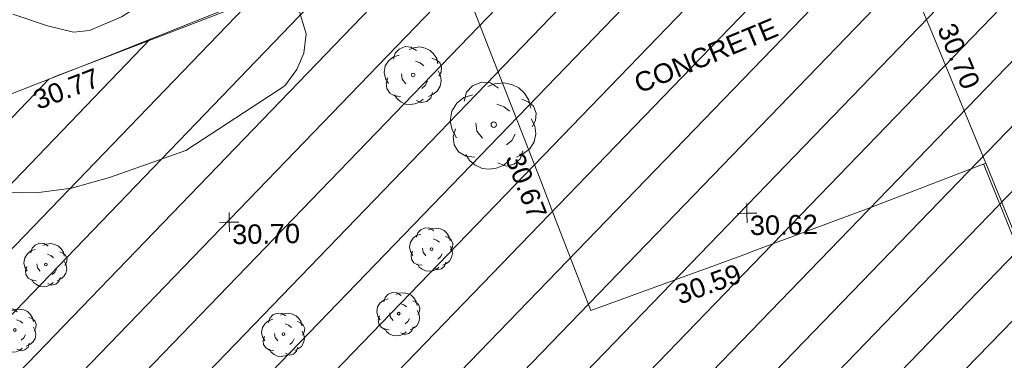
# Model space of a CAD drawing. Header units: millimetres. Extents: x -287732 to 520720, y -103372 to 287754.
# Tile 330 of 380: x 291598 to 310614, y 137088 to 143674. Entities that reach past the tile are written whole.
import ezdxf

# ---------------------------------------------------------------- set-up
doc = ezdxf.new("R2010")
doc.units = ezdxf.units.MM
doc.linetypes.add('IMPORT-HIDDEN2 _3_', pattern=[4762.5, 3175, -1587.5])
doc.linetypes.add('IMPORT-UG_ELEC_STREET LIGHTING_QLB2 _2_', pattern=[2700, 1500, -300.0000000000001, 0, -250, 150, -300.0000000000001, 0, -200])
for name, color, linetype, lineweight, true_color in [('00_TOPO_TREE', 7, 'Continuous', 9, 0x666666), ('00_UAV_CONCRETE', 9, 'Continuous', 9, 0x808080), ('00_UAV_FENCE', 7, 'Continuous', 9, 0x264c2f), ('00_UAV_KERB_BOTTOM', 1, 'Continuous', 9, 0xff0000), ('00_UAV_KERB_TOP', 7, 'Continuous', 9, 0xa500a5), ('00_UAV_LEVEL_SPOT', 7, 'Continuous', 9, 0x666666), ('00_UAV_TREE_LINE', 7, 'Continuous', 9, 0x52a552), ('12333-PUM-2D-U-0001-C01 - Rev2_REVIT IMPORT_dwg', 7, 'Continuous', 9, 0x767676), ('PUM-CHAMBER EXTENTS', 6, 'IMPORT-HIDDEN2 _3_', 9, 0xff00ff), ('PUM-UNABLE TO SURVEY', 190, 'Continuous', 9, 0x7f00ff)]:
    doc.layers.add(name, color=color, linetype=linetype, lineweight=lineweight, true_color=true_color)
doc.layers.add('00_UAV_DRIVE_WAY', color=7, linetype='Continuous', lineweight=9)
doc.layers.add('00_UAV_SURVEY_TEXT', color=7, linetype='Continuous', lineweight=9)
doc.styles.add('Swis721 Lt BT_2', font='swissl.ttf', dxfattribs={"height": 375})

# ---------------------------------------------------------------- blocks, each defined once
blk = doc.blocks.new('12333-PUM-2D-U-0001-C01 - Rev2_REVIT IMPORT_dwg_CONIFEROUS_TREE-2077251-Site Location Plan Proposed')
at = {"layer": '00_TOPO_TREE', "color": 254, "true_color": 0xcccccc, "flags": 128}
for points in [[(-1889.403682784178, 1545.875740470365), (-1717.639711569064, 2118.422311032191), (-1316.857112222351, 2519.204910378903), (-744.3105416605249, 2748.223538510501), (-171.763971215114, 2690.968881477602), (343.5279423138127, 2347.440939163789)], [(-343.5279423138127, 2461.950253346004), (114.5093140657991, 2633.714224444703), (687.0558846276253, 2690.968881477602), (1202.347798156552, 2576.459567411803), (1660.385054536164, 2347.440939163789), (2003.912996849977, 2003.912996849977), (2290.18628213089, 1545.875740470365), (2404.695596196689, 1030.583826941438)], [(-2404.695596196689, -801.5651986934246), (-2690.968881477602, -286.2732852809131), (-2805.478195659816, 286.2732852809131), (-2690.968881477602, 916.0745128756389), (-2347.440939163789, 1431.36642628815), (-1889.403682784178, 1774.894368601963), (-1316.857112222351, 1946.658339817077)], [(229.0186282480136, 1316.857112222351), (687.0558846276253, 1145.093141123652), (1030.583826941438, 858.8198558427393)], [(1832.149025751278, 1603.130397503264), (2232.93162509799, 1431.36642628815), (2576.459567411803, 1145.093141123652), (2748.223538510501, 687.0558846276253), (2690.968881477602, 229.0186282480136), (2461.950253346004, -171.763971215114)], [(-744.3105416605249, -858.8198558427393), (-1087.838483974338, -400.7825993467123), (-1145.093141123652, 114.5093140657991)], [(2404.695596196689, 343.5279423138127), (2633.714224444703, -114.5093140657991), (2690.968881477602, -629.8012275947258), (2576.459567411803, -1145.093141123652), (2290.18628213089, -1603.130397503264), (1889.403682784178, -1889.403682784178), (1431.36642628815, -2118.422311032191)], [(-1259.602455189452, -2061.167653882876), (-1832.149025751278, -2003.912996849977), (-2290.18628213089, -1717.639711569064), (-2576.459567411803, -1259.602455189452), (-2633.714224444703, -744.3105416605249), (-2461.950253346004, -229.0186282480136)], [(1374.111769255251, -629.8012275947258), (1145.093141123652, -1030.583826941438), (801.5651986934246, -1316.857112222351)], [(916.0745128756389, -2347.440939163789), (572.5465705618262, -2633.714224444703), (114.5093140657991, -2805.478195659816), (-343.5279423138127, -2862.732852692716), (-801.5651986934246, -2805.478195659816), (-1259.602455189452, -2576.459567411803), (-1603.130397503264, -2290.18628213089), (-1832.149025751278, -1889.403682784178)], [(1832.149025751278, -1717.639711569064), (1660.385054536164, -2232.93162509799), (1259.602455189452, -2576.459567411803), (744.3105416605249, -2690.968881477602), (229.0186282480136, -2461.950253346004)]]:
    blk.add_lwpolyline(points, dxfattribs=at)
at = {"layer": '00_TOPO_TREE', "color": 254, "true_color": 0xcccccc}
blk.add_circle((0, 0), 176.6246020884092, dxfattribs=at)
blk = doc.blocks.new('12333-PUM-2D-U-0001-C01 - Rev2_REVIT IMPORT_dwg_UAV-2077255-Site Location Plan Proposed')
at = {"layer": '00_UAV_LEVEL_SPOT', "color": 254, "true_color": 0xcccccc, "flags": 128}
for points in [[(0, -500.0000000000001), (0, 0), (-500.0000000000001, 0)], [(500.0000000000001, 0), (0, 0), (0, 500.0000000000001)]]:
    blk.add_lwpolyline(points, dxfattribs=at)
blk = doc.blocks.new('12333-PUM-2D-U-0001-C01 - Rev2_REVIT IMPORT_dwg_MGS62954_T2_Galway_ITM_3d_Rev1-2077680-Site Location Plan Proposed')
at = {"layer": '00_UAV_CONCRETE', "color": 254, "true_color": 0xcccccc, "flags": 128}
blk.add_lwpolyline([(534214628.1693754, 725690888.5030334), (534212320.7484999, 725690043.9545), (534210141.7485, 725689274.9545), (534209922.6738552, 725689198.9279683), (534206954.7485002, 725688168.9545001), (534206315.5384105, 725689912.1293726), (534206027.7485, 725690696.9545001), (534205113.7485, 725693157.9545002), (534204581.9793639, 725694599.8201276), (534204458.7485, 725694933.9545001), (534205918.7485001, 725695497.9545001), (534208189.7485, 725696366.9545001), (534208790.6246954, 725696606.8313148), (534209965.7485, 725697075.9545001), (534211901.387394, 725697777.7495332)], dxfattribs=at)
at = {"layer": '00_UAV_DRIVE_WAY', "color": 254, "true_color": 0xcccccc, "flags": 128}
blk.add_lwpolyline([(534211676.7485, 725698338.9545001), (534212535.7485002, 725696192.9545001), (534213526.3017976, 725693694.6315744), (534213596.7485002, 725693516.9545001), (534214628.1693754, 725690888.5030334)], dxfattribs=at)
at = {"layer": '00_UAV_FENCE', "color": 254, "true_color": 0xcccccc, "flags": 128}
blk.add_lwpolyline([(534211676.7485, 725698338.9545001), (534207761.7485, 725696959.9545002), (534206969.5000452, 725696657.6825445), (534204013.7485, 725695529.9545001), (534202286.0224605, 725694908.3439454), (534200472.7484999, 725694255.9545001), (534197586.8844554, 725693201.4897124), (534196635.7485, 725692853.9545002)], dxfattribs=at)
at = {"layer": '00_UAV_KERB_BOTTOM', "color": 254, "true_color": 0xcccccc, "flags": 128}
blk.add_lwpolyline([(534214628.1693754, 725690888.5030334), (534215697.7485001, 725688117.9545001), (534216435.8797443, 725686229.2611791), (534217297.7485002, 725684023.9545001), (534218256.0988455, 725681574.5840212), (534219402.7485, 725678643.9545002)], dxfattribs=at)
at = {"layer": '00_UAV_KERB_TOP', "color": 254, "true_color": 0xcccccc, "flags": 128}
blk.add_lwpolyline([(534214581.2084268, 725690871.3146648), (534215651.1409865, 725688099.8506224), (534216388.9149954, 725686212.0713774), (534217251.1786451, 725684005.7542636), (534218209.1337634, 725681557.393909), (534219356.1857226, 725678625.7361642)], dxfattribs=at)
at = {"layer": '00_UAV_TREE_LINE', "color": 254, "true_color": 0xcccccc, "flags": 128}
blk.add_lwpolyline([(534195889.577768, 725694095.4756973), (534196557.577768, 725693858.4756973), (534197055.577768, 725693724.4756973), (534197368.577768, 725693752.4756973), (534197985.5777681, 725694004.4756974), (534198372.5777681, 725694239.4756973), (534198785.577768, 725694598.4756973), (534199202.577768, 725694807.4756973), (534200372.7485169, 725694905.954598), (534200861.748517, 725694779.9545978), (534201212.748517, 725694499.9545978), (534201424.7485169, 725694045.954598), (534201547.748517, 725693614.9545978), (534201494.7485169, 725693242.9545978), (534201358.748517, 725692928.9545978), (534201119.748517, 725692617.9545978), (534199183.1934137, 725691402.9778763), (534197704.1934138, 725690905.9778762), (534196966.1934138, 725690707.9778762), (534196279.1934137, 725690629.9778763), (534195446.1934137, 725690663.9778763)], dxfattribs=at)
for name, p, xscale, yscale, zscale in [('12333-PUM-2D-U-0001-C01 - Rev2_REVIT IMPORT_dwg_CONIFEROUS_TREE-2077251-Site Location Plan Proposed', (534203602.1935, 725692784.978), 0.2, 0.2, 0.2), ('12333-PUM-2D-U-0001-C01 - Rev2_REVIT IMPORT_dwg_CONIFEROUS_TREE-2077251-Site Location Plan Proposed', (534205140.1935, 725691795.978), 0.3, 0.3, 0.3), ('12333-PUM-2D-U-0001-C01 - Rev2_REVIT IMPORT_dwg_UAV-2077255-Site Location Plan Proposed', (534200000.0000001, 725690000.0000001), 0.375, 0.375, 0.375), ('12333-PUM-2D-U-0001-C01 - Rev2_REVIT IMPORT_dwg_UAV-2077255-Site Location Plan Proposed', (534210000.0000001, 725690000.0000001), 0.375, 0.375, 0.375), ('12333-PUM-2D-U-0001-C01 - Rev2_REVIT IMPORT_dwg_CONIFEROUS_TREE-2077251-Site Location Plan Proposed', (534203895.1935, 725689412.978), 0.15, 0.15, 0.15), ('12333-PUM-2D-U-0001-C01 - Rev2_REVIT IMPORT_dwg_CONIFEROUS_TREE-2077251-Site Location Plan Proposed', (534196442.1935, 725689243.978), 0.15, 0.15, 0.15), ('12333-PUM-2D-U-0001-C01 - Rev2_REVIT IMPORT_dwg_CONIFEROUS_TREE-2077251-Site Location Plan Proposed', (534203240.1935, 725688174.9780002), 0.15, 0.15, 0.15), ('12333-PUM-2D-U-0001-C01 - Rev2_REVIT IMPORT_dwg_CONIFEROUS_TREE-2077251-Site Location Plan Proposed', (534195823.1935, 725687987.978), 0.15, 0.15, 0.15), ('12333-PUM-2D-U-0001-C01 - Rev2_REVIT IMPORT_dwg_CONIFEROUS_TREE-2077251-Site Location Plan Proposed', (534201008.1935, 725687815.9780002), 0.15, 0.15, 0.15)]:
    blk.add_blockref(name, p, dxfattribs=dict(xscale=xscale, yscale=yscale, zscale=zscale))
at = {"layer": '00_UAV_CONCRETE', "color": 251, "true_color": 0x666666, "char_height": 375, "width": 1495.902363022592, "attachment_point": 1, "line_spacing_factor": 1.005061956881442, "style": 'Swis721 Lt BT_2'}
for s, insert, rotation in [('30.67', (534205696.4476485, 725691279.7193835), 290.17635796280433), ('30.59', (534208545.8523151, 725688605.8574142), 19.138555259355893)]:
    blk.add_mtext(s, dxfattribs=dict(at, insert=insert, rotation=rotation))
at = {"layer": '00_UAV_DRIVE_WAY', "color": 251, "true_color": 0x666666, "insert": (534214078.6652481, 725693643.1827329), "char_height": 375, "width": 1495.902363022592, "attachment_point": 1, "rotation": 291.46403754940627, "line_spacing_factor": 1.005061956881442, "style": 'Swis721 Lt BT_2'}
blk.add_mtext('30.70', dxfattribs=at)
at = {"layer": '00_UAV_FENCE', "color": 251, "true_color": 0x666666, "insert": (534196217.9919876, 725692585.3744054), "char_height": 375, "width": 1495.902363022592, "attachment_point": 1, "rotation": 20.07177919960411, "line_spacing_factor": 1.005061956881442, "style": 'Swis721 Lt BT_2'}
blk.add_mtext('30.77', dxfattribs=at)
at = {"layer": '00_UAV_LEVEL_SPOT', "char_height": 375, "width": 1495.902363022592, "attachment_point": 1, "line_spacing_factor": 1.005061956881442, "style": 'Swis721 Lt BT_2'}
for s, insert in [('30.70', (534200051.8765643, 725689949.1441547)), ('30.62', (534210051.8765643, 725689949.1441547))]:
    blk.add_mtext(s, dxfattribs=dict(at, insert=insert))
at = {"layer": '00_UAV_SURVEY_TEXT', "color": 251, "true_color": 0x666666, "insert": (534207824.3622547, 725692695.2312546), "char_height": 375, "width": 3286.236302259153, "attachment_point": 1, "rotation": 21.61285523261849, "line_spacing_factor": 1.005061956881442, "style": 'Swis721 Lt BT_2'}
blk.add_mtext('CONCRETE', dxfattribs=at)
blk = doc.blocks.new('12333-PUM-2D-U-0001-C01 - Rev2_REVIT IMPORT_dwg-1620468-Site Location Plan Proposed')
at = {"layer": 'PUM-CHAMBER EXTENTS', "true_color": 0xfff4d4}
h = blk.add_hatch(dxfattribs=at)
h.set_pattern_fill('FP_14', style=0, pattern_type=2)
h.set_pattern_definition([(45, (-533641079.65, -725615854.3560001), (-618.7184335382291, 618.7184335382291), [])])
h.paths.add_polyline_path([(561369.3501529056, 32961.6438213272), (583432.350152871, 42064.6438213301), (584672.3501528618, 38987.64382128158), (591969.3501528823, 41930.643821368), (585115.3501528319, 60252.64382129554), (601682.3501528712, 66542.64382133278), (593779.350152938, 86713.6438213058), (593325.3501529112, 86525.64382134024), (591535.8661504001, 91032.67662588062), (570762.3501528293, 82754.64382139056), (556580.3501529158, 77376.64382136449), (542174.3501528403, 72021.64382138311), (551469.3501528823, 54861.6438213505), (558438.2640803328, 39445.56149700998)])
at = {"layer": 'PUM-UNABLE TO SURVEY', "color": 7, "true_color": 0xfff4d4, "flags": 128}
blk.add_lwpolyline([(593403.6889939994, 86558.08369385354), (593779.350152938, 86713.6438213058), (601682.3501528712, 66542.64382133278), (585115.3501528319, 60252.64382129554), (591969.3501528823, 41930.64382136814), (584672.3501528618, 38987.64382128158), (583432.350152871, 42064.64382132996), (561369.3501529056, 32961.64382132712), (551469.3501528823, 54861.6438213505), (542174.3501528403, 72021.64382138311), (556580.3501529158, 77376.64382136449), (570762.3501528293, 82754.64382139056), (574739.2409170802, 84339.39395276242)], dxfattribs=at)
blk.add_blockref('12333-PUM-2D-U-0001-C01 - Rev2_REVIT IMPORT_dwg_MGS62954_T2_Galway_ITM_3d_Rev1-2077680-Site Location Plan Proposed', (-533641079.6498471, -725615854.3561786))

msp = doc.modelspace()

# ---------------------------------------------------------------- block references
at = {"layer": '12333-PUM-2D-U-0001-C01 - Rev2_REVIT IMPORT_dwg', "color": 254, "linetype": 'IMPORT-UG_ELEC_STREET LIGHTING_QLB2 _2_', "true_color": 0xffd4d4, "rotation": 0.9999999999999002}
msp.add_blockref('12333-PUM-2D-U-0001-C01 - Rev2_REVIT IMPORT_dwg-1620468-Site Location Plan Proposed', (-261895.0770586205, 55869.5817132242), dxfattribs=at)

doc.saveas('drawing.dxf')
